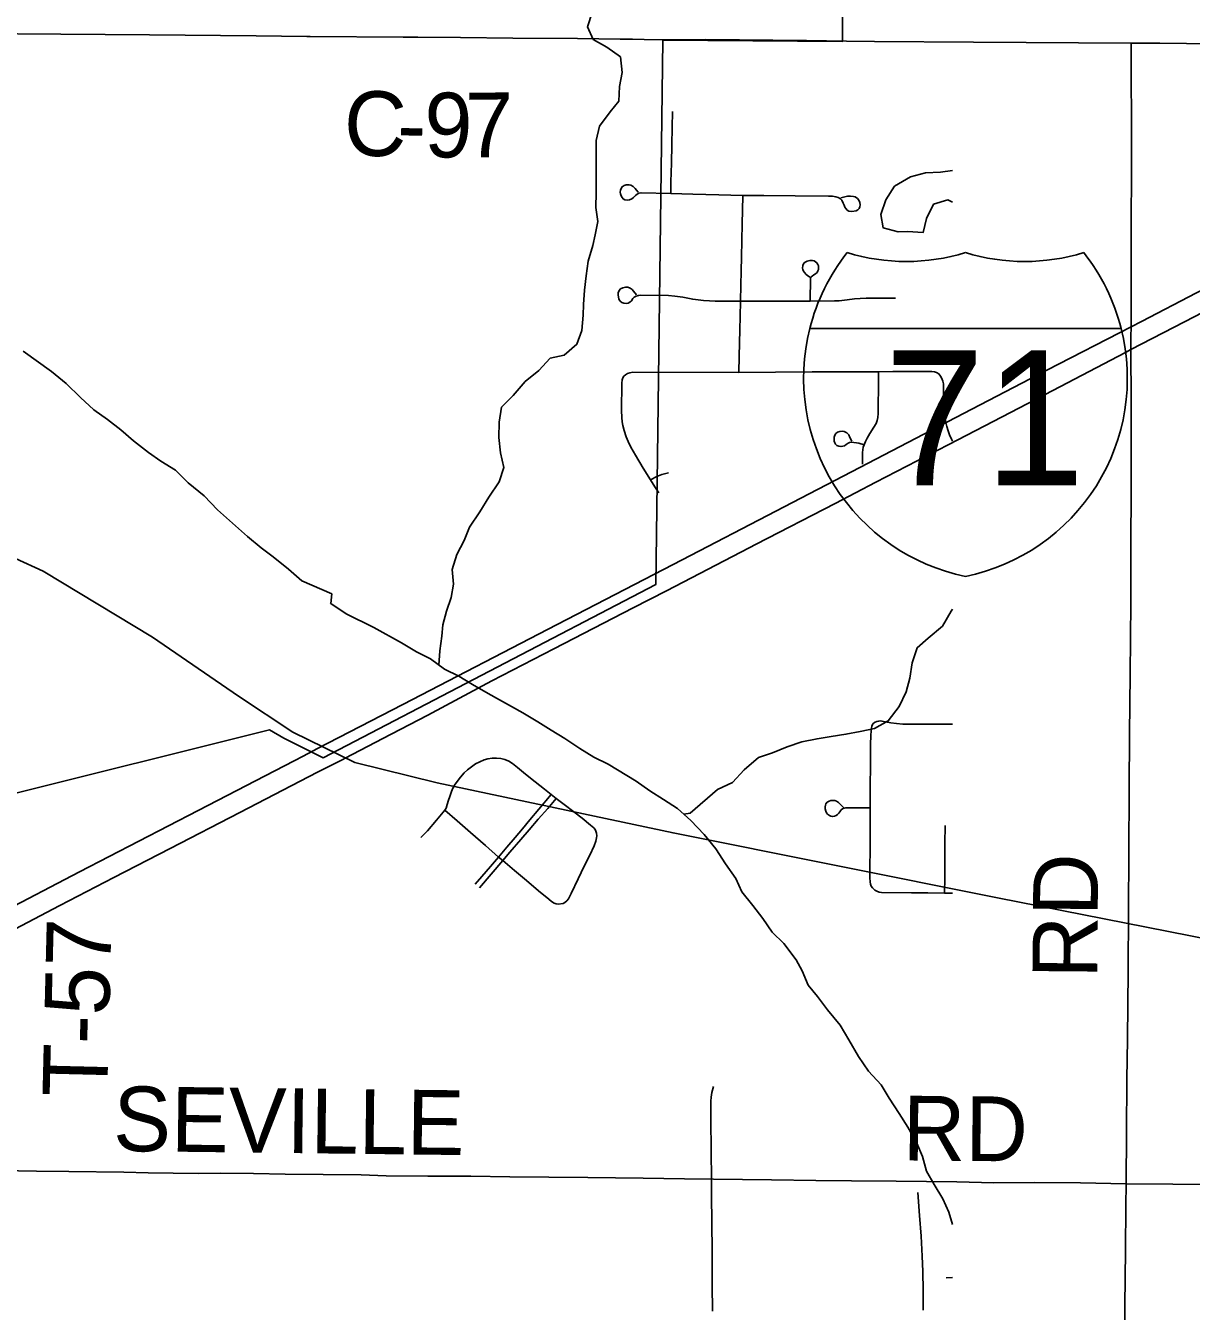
# Model space of a CAD drawing. Extents: x 0 to 34, y 0 to 22.
# Drawn here: x 23.003 to 24.027, y 5.14 to 6.268 of the extents above; entities that cross this region are included whole.
import ezdxf

# ---------------------------------------------------------------- set-up
doc = ezdxf.new("R2010")
doc.units = 0
for name, color, linetype in [('GM_X_City_Street', 7, 'Continuous'), ('GM_X_Corporation', 7, 'Continuous'), ('GM_X_County_Road', 7, 'Continuous'), ('GM_X_County_Road_Text', 7, 'Continuous'), ('GM_X_Interstate_Location', 7, 'Continuous'), ('GM_X_Interstate_Route', 7, 'Continuous'), ('GM_X_Interstate_Shield', 7, 'Continuous'), ('GM_X_Minor_Lake', 7, 'Continuous'), ('GM_X_Minor_River', 7, 'Continuous'), ('GM_X_Rail_Line', 7, 'Continuous'), ('GM_X_Township_Road', 7, 'Continuous'), ('GM_X_Township_Road_Text', 7, 'Continuous')]:
    doc.layers.add(name, color=color, linetype=linetype)

msp = doc.modelspace()

# ---------------------------------------------------------------- linework, layer by layer
at = {"layer": 'GM_X_City_Street'}
for points in [[(23.5696, 6.1207), (23.5698, 6.1309), (23.5702, 6.1473), (23.5705, 6.1633), (23.5708, 6.1787), (23.5711, 6.1927)], [(23.541, 6.1218), (23.5396, 6.1236), (23.5383, 6.125), (23.5366, 6.1267), (23.5346, 6.128), (23.5329, 6.1284), (23.5305, 6.1283), (23.5287, 6.1276), (23.527, 6.1266), (23.5261, 6.1252), (23.5255, 6.1235), (23.5253, 6.1219), (23.5255, 6.1204), (23.526, 6.1187), (23.5269, 6.1172), (23.5278, 6.1159), (23.5293, 6.115), (23.5314, 6.1148), (23.5336, 6.1152), (23.5355, 6.1161), (23.5371, 6.1173), (23.5387, 6.1189), (23.5402, 6.1202), (23.5416, 6.121), (23.5436, 6.1214), (23.5696, 6.1207), (23.589, 6.1202), (23.6118, 6.1195), (23.6329, 6.119), (23.6513, 6.1188), (23.6789, 6.1185), (23.7082, 6.1183), (23.7117, 6.1182), (23.7146, 6.1178), (23.7166, 6.1173), (23.7187, 6.1161), (23.7199, 6.1147), (23.7211, 6.1122), (23.7219, 6.1104), (23.7226, 6.1087), (23.7233, 6.1074), (23.7246, 6.1061), (23.7261, 6.1053), (23.7285, 6.1049), (23.7324, 6.1054), (23.7338, 6.1063), (23.7351, 6.1076), (23.7356, 6.109), (23.7359, 6.1108), (23.7357, 6.1128), (23.7348, 6.1148), (23.7336, 6.1164), (23.7317, 6.1176), (23.7301, 6.1181), (23.7274, 6.1183), (23.7247, 6.1182), (23.7226, 6.1178), (23.719, 6.1169)], [(23.6295, 5.9637), (23.6298, 5.9778), (23.6302, 6.0009), (23.6306, 6.0128), (23.6309, 6.0261), (23.6312, 6.0403), (23.6315, 6.0524), (23.6318, 6.065), (23.6321, 6.0792), (23.6324, 6.0942), (23.6326, 6.1058), (23.6329, 6.119)], [(23.6922, 6.0263), (23.6925, 6.0464), (23.6929, 6.0475), (23.6938, 6.0482), (23.6954, 6.0493), (23.6967, 6.0502), (23.6981, 6.0514), (23.6989, 6.0527), (23.6994, 6.0541), (23.6995, 6.0556), (23.6993, 6.0572), (23.6988, 6.0584), (23.6979, 6.0597), (23.6968, 6.0608), (23.6955, 6.0615), (23.6939, 6.0619), (23.6919, 6.0618), (23.6895, 6.0614), (23.6876, 6.0604), (23.6866, 6.0594), (23.6857, 6.0575), (23.6853, 6.0552), (23.6855, 6.054), (23.6861, 6.0525), (23.6871, 6.0512), (23.6886, 6.0495), (23.6896, 6.0488), (23.6918, 6.0472)], [(23.5396, 6.0316), (23.537, 6.0349), (23.5357, 6.0363), (23.5339, 6.0376), (23.5319, 6.0385), (23.5299, 6.0384), (23.5277, 6.0378), (23.5257, 6.0369), (23.5244, 6.0355), (23.5236, 6.0336), (23.5234, 6.0316), (23.524, 6.0279), (23.5252, 6.0262), (23.5268, 6.0251), (23.5286, 6.0243), (23.5305, 6.0242), (23.5322, 6.0245), (23.5337, 6.0252), (23.5351, 6.0266), (23.5364, 6.0284), (23.5377, 6.0298), (23.5394, 6.0307), (23.5414, 6.0312), (23.5434, 6.0313), (23.5676, 6.0311), (23.5733, 6.0307), (23.5804, 6.0296), (23.589, 6.0279), (23.5937, 6.0272), (23.5983, 6.0267), (23.6036, 6.0264), (23.6087, 6.0263), (23.62, 6.0262), (23.6309, 6.0261), (23.6922, 6.0263), (23.7133, 6.0264), (23.7175, 6.0266), (23.7244, 6.0273), (23.7309, 6.0281), (23.7361, 6.0284), (23.7413, 6.0287), (23.7671, 6.0288)], [(23.5591, 5.8578), (23.5558, 5.8633), (23.552, 5.8694), (23.5456, 5.8797), (23.5387, 5.8909), (23.5347, 5.8979), (23.5322, 5.9029), (23.5305, 5.9072), (23.5287, 5.9126), (23.5276, 5.9169), (23.527, 5.9204), (23.5267, 5.9242), (23.5264, 5.9301), (23.5267, 5.9541), (23.5271, 5.9572), (23.5276, 5.9589), (23.5286, 5.9602)], [(23.5286, 5.9602), (23.53, 5.9616), (23.5318, 5.9628), (23.5338, 5.9634), (23.5365, 5.9638), (23.6295, 5.9637), (23.6937, 5.964), (23.7298, 5.9641), (23.7521, 5.9642), (23.7646, 5.9643), (23.7795, 5.9644), (23.7952, 5.9645), (23.799, 5.9644), (23.8012, 5.9642), (23.8031, 5.9637), (23.8049, 5.9623), (23.8066, 5.9602), (23.8077, 5.9582), (23.8086, 5.9559), (23.8091, 5.9536), (23.8092, 5.95), (23.8093, 5.9381), (23.8094, 5.9346), (23.8096, 5.9308), (23.8099, 5.9272), (23.8105, 5.923), (23.8111, 5.9197), (23.812, 5.9162), (23.8132, 5.9123), (23.8144, 5.9089), (23.8163, 5.9044), (23.8169, 5.9032)], [(23.738, 5.8831), (23.7379, 5.8889), (23.738, 5.8933), (23.7383, 5.8958), (23.7387, 5.898), (23.7394, 5.9002), (23.7406, 5.9031), (23.742, 5.9059), (23.7443, 5.9099), (23.748, 5.9155), (23.7499, 5.9189), (23.7508, 5.9215), (23.7514, 5.924), (23.7517, 5.9276), (23.7519, 5.9312), (23.752, 5.9539), (23.7521, 5.9642)], [(23.7287, 5.9033), (23.727, 5.9066), (23.7259, 5.9089), (23.7243, 5.9106), (23.722, 5.9117), (23.7203, 5.912), (23.718, 5.9119), (23.716, 5.9112), (23.7146, 5.9099), (23.7137, 5.9085), (23.7132, 5.9069), (23.713, 5.9051), (23.7132, 5.9032), (23.7137, 5.9017), (23.7144, 5.9006), (23.7156, 5.8996), (23.7171, 5.8989), (23.719, 5.8985), (23.7207, 5.8988), (23.7222, 5.8993), (23.7236, 5.9003), (23.7254, 5.9016), (23.7267, 5.9021), (23.7284, 5.9025), (23.7349, 5.9015), (23.7394, 5.9002)], [(23.552, 5.8694), (23.5574, 5.8724), (23.5618, 5.8741), (23.5678, 5.8755)], [(23.8169, 5.5065), (23.8101, 5.5066), (23.7955, 5.5068), (23.7809, 5.5069), (23.7548, 5.5072), (23.7527, 5.5075), (23.7506, 5.5082), (23.7489, 5.5092), (23.7469, 5.5111), (23.7456, 5.5128), (23.745, 5.5145), (23.7447, 5.5165), (23.7445, 5.5199), (23.7446, 5.5541), (23.7448, 5.5816), (23.7449, 5.6376), (23.7452, 5.6445), (23.7456, 5.6495), (23.7461, 5.6532), (23.7467, 5.6546), (23.7477, 5.6558), (23.749, 5.6567), (23.7506, 5.6573)], [(23.7506, 5.6573), (23.7522, 5.6576), (23.7536, 5.6577), (23.7551, 5.6576), (23.763, 5.6562), (23.768, 5.6554), (23.7733, 5.655), (23.7803, 5.6548), (23.8169, 5.6548)], [(23.3504, 5.5554), (23.3562, 5.5614), (23.3641, 5.5705), (23.3714, 5.5793), (23.3724, 5.5812), (23.3735, 5.5843), (23.3745, 5.5882), (23.3756, 5.5915), (23.3768, 5.595), (23.3781, 5.598), (23.3799, 5.6014), (23.3823, 5.6047), (23.385, 5.6085), (23.3883, 5.6122), (23.3912, 5.6147), (23.3947, 5.6174), (23.3984, 5.62), (23.402, 5.6219), (23.4059, 5.6236), (23.4092, 5.6246), (23.4129, 5.6251), (23.4168, 5.625), (23.4206, 5.6247), (23.4239, 5.6238), (23.4274, 5.6224), (23.4307, 5.6204), (23.435, 5.6169), (23.4423, 5.6111), (23.4506, 5.6043), (23.4587, 5.5978), (23.4647, 5.5932), (23.4692, 5.5897), (23.4761, 5.5843), (23.4845, 5.5779), (23.4919, 5.5723), (23.4993, 5.5663), (23.5021, 5.5638), (23.5032, 5.5624), (23.5039, 5.561), (23.5046, 5.5591), (23.5048, 5.557), (23.5046, 5.555), (23.504, 5.5523)], [(23.398, 5.5145), (23.4037, 5.5211), (23.4113, 5.5299), (23.4186, 5.5383), (23.4258, 5.5469), (23.433, 5.5554), (23.4394, 5.563), (23.4459, 5.5708), (23.4539, 5.5803), (23.4647, 5.5932)], [(23.4018, 5.5112), (23.4222, 5.5352), (23.4285, 5.5426), (23.4381, 5.5536), (23.4454, 5.5622), (23.4533, 5.5714), (23.4617, 5.581), (23.4692, 5.5897)], [(23.7216, 5.5814), (23.7194, 5.5837), (23.7183, 5.5848), (23.7169, 5.5861), (23.7152, 5.5873), (23.7138, 5.5878), (23.7119, 5.588), (23.7102, 5.5878), (23.7086, 5.5873), (23.7069, 5.5864), (23.7059, 5.5851), (23.7054, 5.5837), (23.7051, 5.5823), (23.7053, 5.5805), (23.7057, 5.5785), (23.7064, 5.577), (23.7074, 5.5758), (23.7089, 5.5748), (23.7103, 5.5741), (23.7119, 5.5738), (23.7133, 5.574), (23.7149, 5.5746), (23.7161, 5.5755), (23.7173, 5.5768), (23.7182, 5.578), (23.7193, 5.5796), (23.7204, 5.5806), (23.7219, 5.5812), (23.7232, 5.5814), (23.7253, 5.5815), (23.7448, 5.5816)], [(23.3714, 5.5793), (23.3821, 5.57), (23.394, 5.5597), (23.4069, 5.5485), (23.4186, 5.5383), (23.4222, 5.5352), (23.4325, 5.5266), (23.4429, 5.5178), (23.4536, 5.5087), (23.4625, 5.5012), (23.4649, 5.4992), (23.4673, 5.4977), (23.469, 5.4972), (23.4709, 5.4969), (23.4751, 5.4975), (23.4767, 5.4983), (23.4783, 5.4997), (23.4799, 5.5017)], [(23.8101, 5.5066), (23.8102, 5.5201), (23.8103, 5.5341), (23.8104, 5.5501), (23.8105, 5.5659)], [(23.4799, 5.5017), (23.4822, 5.5062), (23.4885, 5.5191), (23.4938, 5.5302), (23.4986, 5.54), (23.5024, 5.548), (23.504, 5.5523)], [(23.6062, 5.1398), (23.6059, 5.1628), (23.6059, 5.1914), (23.6057, 5.2181), (23.6053, 5.2405), (23.6053, 5.2607), (23.6052, 5.2748), (23.6051, 5.2876), (23.605, 5.3005), (23.6049, 5.3127), (23.6048, 5.3239), (23.6051, 5.3276), (23.6057, 5.3315), (23.6072, 5.337)], [(23.7912, 5.1405), (23.7914, 5.1578), (23.7909, 5.1745), (23.7904, 5.1879), (23.7894, 5.2056), (23.788, 5.2237), (23.7865, 5.2439)]]:
    msp.add_lwpolyline(points, dxfattribs=at)
at = {"layer": 'GM_X_Corporation'}
msp.add_lwpolyline([(22.9848, 7.0984), (23.0327, 7.0974), (23.0638, 7.0952), (23.0918, 7.0921), (23.1208, 7.0878), (23.1474, 7.0828), (23.1483, 7.127), (23.2246, 7.1083), (23.2589, 7.0973), (23.2579, 7.0509), (23.3599, 7.0099), (23.3607, 7.0274), (23.4098, 7.0282), (23.7243, 6.8219), (23.7204, 6.254), (23.5626, 6.2553), (23.5572, 5.8215), (23.5565, 5.7774), (23.2644, 5.6254), (23.23, 5.6427), (23.2174, 5.6499), (22.982, 5.5912)], dxfattribs=at)
at = {"layer": 'GM_X_County_Road'}
for points in [[(22.8127, 6.263), (22.8322, 6.2626), (22.8488, 6.2624), (22.9047, 6.2616), (22.9447, 6.2613), (22.9581, 6.2611), (23.0343, 6.2604), (23.112, 6.2598), (23.2057, 6.259), (23.2501, 6.2586), (23.2531, 6.2585)], [(23.2531, 6.2585), (23.3348, 6.258), (23.3475, 6.2579), (23.385, 6.2576), (23.431, 6.257), (23.4877, 6.2566), (23.5252, 6.2562), (23.5361, 6.256)], [(23.5361, 6.256), (23.5462, 6.2559), (23.5699, 6.2555)], [(23.5699, 6.2555), (23.5712, 6.2555), (23.6006, 6.2558), (23.6889, 6.2549), (23.7241, 6.2545)], [(23.7241, 6.2545), (23.7485, 6.2542), (23.8354, 6.2535), (23.9738, 6.2526), (23.9989, 6.2525), (24.0925, 6.2515)], [(22.9814, 5.263), (23.0128, 5.2626), (23.0413, 5.2623), (23.0895, 5.2617), (23.1109, 5.2612), (23.1548, 5.2606), (23.1747, 5.2607), (23.2034, 5.2604), (23.2311, 5.26), (23.2645, 5.2596), (23.298, 5.2592), (23.3198, 5.2586), (23.3564, 5.2582), (23.3942, 5.2581), (23.4284, 5.2577), (23.4627, 5.2573), (23.4968, 5.2569), (23.5455, 5.2563), (23.5818, 5.2559), (23.6582, 5.2549), (23.6971, 5.2545), (23.7284, 5.2541), (23.7677, 5.2537), (23.8208, 5.2532), (23.8534, 5.2522), (23.8892, 5.2527), (23.9295, 5.2523), (23.9696, 5.2515)], [(23.9696, 5.2515), (24.0515, 5.2509), (24.0869, 5.2504), (24.1205, 5.2502), (24.1437, 5.2501), (24.1713, 5.2499), (24.1925, 5.2497), (24.279, 5.2494), (24.3494, 5.2486), (24.431, 5.2485), (24.4862, 5.2487), (24.5369, 5.2481), (24.6044, 5.2483), (24.6522, 5.2479), (24.6781, 5.248), (24.8145, 5.2471), (24.8843, 5.2467), (25.0595, 5.2461), (25.1192, 5.246)]]:
    msp.add_lwpolyline(points, dxfattribs=at)
at = {"layer": 'GM_X_Interstate_Route'}
for points in [[(23.5634, 5.7907), (23.5797, 5.7991), (23.662, 5.8419), (23.7356, 5.8803), (23.8341, 5.9313), (23.8998, 5.9655), (23.9738, 6.0035), (23.9829, 6.0082), (24.0796, 6.0587), (24.091, 6.0645), (24.1378, 6.0886), (24.2594, 6.1517), (24.3405, 6.1937), (24.3658, 6.207), (24.4114, 6.2307), (24.4157, 6.233)], [(23.6384, 5.8096), (23.6446, 5.8128), (23.7139, 5.8486), (23.7497, 5.8673), (23.8132, 5.9002), (23.8453, 5.9168), (23.9051, 5.9479), (23.9688, 5.9812), (23.9737, 5.9838), (24.0208, 6.008), (24.0784, 6.0379), (24.1304, 6.0645), (24.1613, 6.0806), (24.1972, 6.0994), (24.2673, 6.135), (24.3549, 6.1809), (24.433, 6.2213), (24.4463, 6.2281)], [(23.3722, 5.6713), (23.4127, 5.6928), (23.467, 5.7211), (23.5367, 5.7571), (23.5659, 5.7719), (23.6384, 5.8096)], [(23.2597, 5.6335), (23.3346, 5.6722), (23.47, 5.7423), (23.5634, 5.7907)], [(23.2832, 5.6247), (23.3241, 5.6462), (23.3564, 5.6629), (23.3722, 5.6713)], [(23.239, 5.6227), (23.247, 5.6269), (23.2597, 5.6335)], [(22.9797, 5.4885), (23.0507, 5.5252), (23.1549, 5.5792), (23.239, 5.6227)], [(22.9938, 5.475), (23.0333, 5.4957), (23.0809, 5.5203), (23.1301, 5.5457), (23.1915, 5.5775), (23.2596, 5.6127), (23.2823, 5.6242), (23.2832, 5.6247)]]:
    msp.add_lwpolyline(points, dxfattribs=at)
at = {"layer": 'GM_X_Interstate_Shield'}
for p, q in [((23.6918, 6.0022), (23.9651, 6.0022)), ((23.9651, 6.0022), (23.6918, 6.0022)), ((23.9651, 6.0022), (23.6918, 6.0022))]:
    msp.add_line(p, q, dxfattribs=at)
for centre, start, end in [((23.8639, 5.9586), 141.669, 165.8066), ((23.7765, 6.2386), 253.0091, 286.9909), ((23.8803, 6.2386), 253.0091, 286.9909), ((23.7929, 5.9586), 14.1934, 38.331), ((23.8639, 5.9586), 165.8066, 258.463), ((23.7929, 5.9586), 281.537, 14.1934)]:
    msp.add_arc(centre, 0.1776, start, end, dxfattribs=at)
at = {"layer": 'GM_X_Minor_Lake'}
for points in [[(23.8169, 6.1409), (23.8065, 6.1394), (23.7932, 6.1388), (23.78, 6.1352), (23.766, 6.1271), (23.7586, 6.1152), (23.7542, 6.1023), (23.7562, 6.0905), (23.7692, 6.0869)], [(23.8169, 6.1409), (23.8065, 6.1394), (23.7932, 6.1388), (23.78, 6.1352), (23.766, 6.1271), (23.7586, 6.1152), (23.7542, 6.1023), (23.7562, 6.0905), (23.7692, 6.0869)], [(23.7692, 6.0869), (23.7775, 6.0874), (23.7912, 6.0864), (23.7941, 6.0986), (23.8004, 6.1112), (23.8128, 6.1152), (23.8169, 6.1132)], [(23.7692, 6.0869), (23.7775, 6.0874), (23.7912, 6.0864), (23.7941, 6.0986), (23.8004, 6.1112), (23.8128, 6.1152), (23.8169, 6.1132)]]:
    msp.add_lwpolyline(points, dxfattribs=at)
at = {"layer": 'GM_X_Minor_River'}
msp.add_line((23.8169, 5.1693), (23.8116, 5.169), dxfattribs=at)
for points in [[(23.3663, 5.7069), (23.3662, 5.7067), (23.3669, 5.7192), (23.3687, 5.7321), (23.3697, 5.742), (23.3727, 5.7542), (23.3768, 5.766), (23.379, 5.7777), (23.3778, 5.7906), (23.3818, 5.8039), (23.3882, 5.8161), (23.3931, 5.8279), (23.4021, 5.8413), (23.4099, 5.8542), (23.419, 5.8676), (23.423, 5.8801), (23.4203, 5.893), (23.4187, 5.9066), (23.419, 5.9199), (23.4212, 5.9332), (23.4313, 5.9435), (23.4419, 5.9557), (23.454, 5.9653), (23.4638, 5.976), (23.4762, 5.9787), (23.4872, 5.9883), (23.4917, 6.0005), (23.4927, 6.0138), (23.493, 6.0233), (23.4941, 6.0358), (23.4955, 6.0483), (23.4973, 6.0612), (23.5014, 6.0749), (23.5032, 6.0844), (23.5058, 6.0962), (23.5038, 6.1083), (23.5041, 6.1216), (23.5041, 6.1311), (23.5043, 6.144), (23.5042, 6.1671), (23.5071, 6.1797), (23.5165, 6.1923), (23.5241, 6.2018), (23.5247, 6.2147), (23.5269, 6.2269), (23.5257, 6.2405), (23.5135, 6.2492), (23.5017, 6.2559), (23.4967, 6.2669), (23.5008, 6.2794)], [(23.0012, 5.9824), (23.026, 5.9645), (23.0388, 5.954), (23.0515, 5.9416), (23.0631, 5.9308), (23.0751, 5.9222), (23.0868, 5.9133), (23.098, 5.9036), (23.1112, 5.8934), (23.1221, 5.8856), (23.1349, 5.8778), (23.1461, 5.8666), (23.16, 5.8553), (23.1719, 5.843), (23.1981, 5.8197), (23.2101, 5.8096), (23.2207, 5.8018), (23.2342, 5.7909), (23.2458, 5.7808), (23.2721, 5.7692)], [(23.2721, 5.7692), (23.2714, 5.7607), (23.2847, 5.7517), (23.3091, 5.7397), (23.3334, 5.7262), (23.3464, 5.7183), (23.3589, 5.7123), (23.3711, 5.7033), (23.3837, 5.6969), (23.3955, 5.6898), (23.4073, 5.6831), (23.4168, 5.6778), (23.4298, 5.6703), (23.4397, 5.6647), (23.453, 5.6568), (23.4648, 5.6497), (23.4766, 5.6422), (23.4899, 5.6335), (23.5021, 5.626), (23.5147, 5.6197), (23.5394, 5.605), (23.5512, 5.5964), (23.5634, 5.5889), (23.5756, 5.581), (23.5874, 5.5704), (23.5989, 5.558), (23.6092, 5.5455), (23.6177, 5.5323), (23.6268, 5.5195), (23.6322, 5.5078), (23.6418, 5.4957), (23.6506, 5.4844), (23.6586, 5.4723), (23.6689, 5.4625), (23.6797, 5.4481), (23.685, 5.4383), (23.6904, 5.4258), (23.6985, 5.416), (23.7073, 5.4043), (23.7183, 5.3907), (23.726, 5.3779), (23.7345, 5.3631), (23.7433, 5.3503), (23.7543, 5.3382), (23.7613, 5.3265), (23.7701, 5.3133), (23.7777, 5.3012), (23.7858, 5.2872), (23.7908, 5.2755), (23.7943, 5.2626), (23.8008, 5.2509), (23.8085, 5.2384), (23.8139, 5.2267), (23.8169, 5.2157)], [(23.2721, 5.7692), (23.2722, 5.7692)], [(23.2698, 5.7611), (23.2698, 5.761)], [(23.5813, 5.576), (23.5866, 5.5769), (23.6108, 5.5975), (23.624, 5.6037), (23.6342, 5.6148), (23.6466, 5.6255), (23.6591, 5.6297), (23.672, 5.6351), (23.6848, 5.6394), (23.6981, 5.6421), (23.7106, 5.6441), (23.7235, 5.6461), (23.736, 5.6485), (23.7485, 5.6512), (23.7606, 5.6577), (23.7703, 5.6703), (23.7763, 5.6833), (23.7797, 5.6954), (23.7815, 5.7087), (23.7859, 5.722), (23.7957, 5.7305), (23.8082, 5.7408), (23.8157, 5.7541), (23.8169, 5.7558)]]:
    msp.add_lwpolyline(points, dxfattribs=at)
at = {"layer": 'GM_X_Rail_Line'}
msp.add_lwpolyline([(22.9698, 5.8115), (23.0186, 5.7893), (23.1148, 5.7312), (23.1901, 5.6794), (23.238, 5.6479), (23.2922, 5.6213), (23.3647, 5.6034), (23.5717, 5.5594), (23.8566, 5.5024), (24.0439, 5.4655), (24.1413, 5.4466), (24.189, 5.4411), (24.6793, 5.4183), (24.9002, 5.409), (25.2202, 5.3968)], dxfattribs=at)
at = {"layer": 'GM_X_Township_Road'}
for points in [[(23.9737, 5.995), (23.9738, 6.0035), (23.974, 6.0262), (23.9739, 6.0788), (23.9742, 6.1554), (23.9738, 6.2526)], [(23.9696, 5.2515), (23.9699, 5.2963), (23.9702, 5.343), (23.9706, 5.3783), (23.9711, 5.4384), (23.9715, 5.491), (23.9717, 5.542), (23.9722, 5.5976), (23.9724, 5.6463), (23.9731, 5.6986), (23.9735, 5.7616), (23.9736, 5.8196), (23.9738, 5.8526), (23.9739, 5.9379), (23.9737, 5.9838), (23.9737, 5.9931), (23.9737, 5.995)], [(23.966, 4.6385), (23.9653, 4.6434), (23.9656, 4.6949), (23.9658, 4.7502), (23.9662, 4.8128), (23.9666, 4.8913), (23.967, 4.9516), (23.9674, 5.0138), (23.9677, 5.044), (23.968, 5.1015), (23.9682, 5.1445), (23.9688, 5.193), (23.9692, 5.2321), (23.9696, 5.2515)]]:
    msp.add_lwpolyline(points, dxfattribs=at)

# ---------------------------------------------------------------- texts
at = {"layer": 'GM_X_County_Road_Text'}
for s, height, rotation, p in [('C', 0.0568, 358.5792, (23.2822, 6.1543)), ('9', 0.0568, 359.2789, (23.353, 6.1526)), ('7', 0.0568, 0.6913, (23.3895, 6.1522)), ('-', 0.0568, 358.744, (23.3291, 6.1531)), ('SEVILLE', 0.05682, 359.3217, (23.08, 5.2803)), ('RD', 0.05682, 359.5064, (23.7732, 5.272))]:
    msp.add_text(s, height=height, rotation=rotation, dxfattribs=at).set_placement(p)
at = {"layer": 'GM_X_Interstate_Location'}
for s in ['.', '-', ',']:
    msp.add_text(s, height=0.000189, dxfattribs=at).set_placement((23.8284, 5.9266))
msp.add_text('71', height=0.000189, rotation=0, dxfattribs=at).set_placement((23.7897, 5.8874))
at = {"layer": 'GM_X_Interstate_Shield'}
msp.add_text('71', height=0.11837, dxfattribs=at).set_placement((23.7572, 5.8646))
at = {"layer": 'GM_X_Township_Road_Text'}
for s, rotation, p in [('RD', 89.5063, (23.944, 5.4315)), ('T-57', 88.585, (23.0749, 5.3272))]:
    msp.add_text(s, height=0.05682, rotation=rotation, dxfattribs=at).set_placement(p)

doc.saveas('drawing.dxf')
